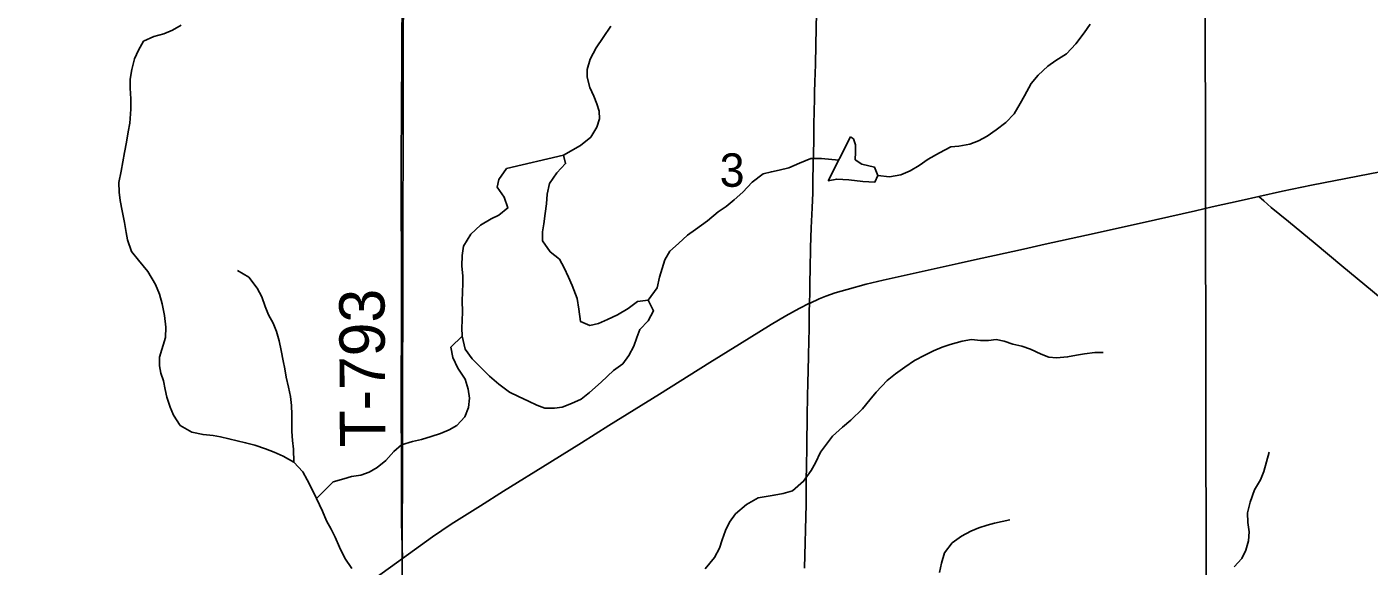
# Model space of a CAD drawing. Extents: x 1874609 to 2204689, y 815661 to 1281160.
# Drawn here: x 2027275 to 2036147, y 1051739 to 1055304 of the extents above; entities that cross this region are included whole.
import ezdxf

# ---------------------------------------------------------------- set-up
doc = ezdxf.new("R2010")
doc.units = 0
for name, color, linetype in [('GM_X_Minor_Lake', 7, 'Continuous'), ('GM_X_Minor_River', 7, 'Continuous'), ('GM_X_Section', 7, 'Continuous'), ('GM_X_Section_Text', 7, 'Continuous'), ('GM_X_Township_Road', 7, 'Continuous'), ('GM_X_Township_Road_Text', 7, 'Continuous'), ('GM_X_US_Route', 7, 'Continuous')]:
    doc.layers.add(name, color=color, linetype=linetype)

msp = doc.modelspace()

# ---------------------------------------------------------------- linework, layer by layer
at = {"layer": 'GM_X_Minor_Lake'}
for points in [[(2032571.3, 1054286.7), (2032627.4, 1054297.2), (2032707.7, 1054291.8), (2032800, 1054280.4), (2032880.3, 1054277), (2032900, 1054321.3), (2032877.5, 1054375.3), (2032793.1, 1054396.8), (2032750.7, 1054424.6), (2032752.3, 1054474.8), (2032751.9, 1054522.9), (2032739.5, 1054563), (2032719.4, 1054576.9)], [(2032719.4, 1054576.9), (2032571.3, 1054286.7)], [(2030444.4, 1054367.3), (2030394.9, 1054294.7), (2030383.3, 1054244.4), (2030429.9, 1054178.5), (2030454.6, 1054106.4), (2030394.8, 1054057.8), (2030342.9, 1054035.4), (2030273, 1053992.7), (2030209.3, 1053934), (2030161.8, 1053853.4), (2030152.3, 1053793.1), (2030150.9, 1053724.8), (2030155.4, 1053656.6), (2030155.9, 1053606.4), (2030154.3, 1053550.2), (2030152.8, 1053492), (2030153.4, 1053419.7), (2030151.9, 1053363.5), (2030150.3, 1053313.3), (2030152.7, 1053259.1), (2030171.5, 1053173), (2030218.1, 1053109.1), (2030276.8, 1053049.3), (2030333.4, 1052995.5), (2030394, 1052941.8), (2030464.7, 1052888.1), (2030525.1, 1052860.4), (2030589.5, 1052828.8), (2030645.9, 1052803.1), (2030698.2, 1052783.4), (2030762.4, 1052783.9), (2030812.5, 1052790.3), (2030874.5, 1052814.8), (2030938.4, 1052843.4), (2030994.2, 1052886), (2031069.9, 1052954.8), (2031151.5, 1053031.7), (2031213.3, 1053076.3), (2031253, 1053130.8), (2031286.6, 1053193.3), (2031306.2, 1053249.6), (2031325.8, 1053304), (2031381.5, 1053360.6), (2031417, 1053427.1), (2031382.4, 1053497.1), (2031310.2, 1053488.5), (2031248.4, 1053441.9), (2031178.6, 1053399.2), (2031112.6, 1053368.6), (2031052.7, 1053342.1), (2030996.6, 1053329.6), (2030934.2, 1053355.3), (2030923.5, 1053437.5), (2030912.9, 1053507.7), (2030880.1, 1053593.7), (2030855.6, 1053649.8), (2030827, 1053709.8), (2030796.4, 1053767.7), (2030733.8, 1053817.5), (2030683.1, 1053889.3), (2030682.6, 1053949.6), (2030692.2, 1054001.8), (2030701.6, 1054070.1), (2030709.1, 1054134.4), (2030714.6, 1054196.7), (2030730.1, 1054269.1), (2030777.7, 1054337.7), (2030835.3, 1054400.3), (2030822.8, 1054456.4)], [(2030822.8, 1054456.4), (2030444.4, 1054367.3)]]:
    msp.add_lwpolyline(points, dxfattribs=at)
at = {"layer": 'GM_X_Minor_River'}
for points in [[(2028294.3, 1055314.9), (2028238.4, 1055282.4), (2028180.5, 1055257.8), (2028114.4, 1055239.3), (2028046.5, 1055208.7), (2028012.9, 1055150.2), (2027987.3, 1055091.8), (2027967.8, 1055021.4), (2027958.3, 1054957.1), (2027956.8, 1054898.9), (2027961.4, 1054828.7), (2027961.9, 1054758.4), (2027954.7, 1054666), (2027945.1, 1054609.7), (2027933.7, 1054541.4), (2027920.2, 1054473.1), (2027908.7, 1054410.8), (2027897.1, 1054350.4), (2027883.7, 1054274.1), (2027884.2, 1054209.8), (2027890.7, 1054155.7), (2027905.3, 1054087.6), (2027920, 1054011.4), (2027930.6, 1053945.2), (2027939, 1053895.1), (2027965.7, 1053819), (2028012.3, 1053761.2), (2028075.1, 1053685.3), (2028126, 1053599.4), (2028150.6, 1053537.4), (2028169.2, 1053473.3), (2028183.8, 1053395.1), (2028192.5, 1053318.9), (2028191.1, 1053250.6), (2028152, 1053119.9), (2028152.5, 1053063.6), (2028160.9, 1053013.5), (2028177.4, 1052963.5), (2028189.9, 1052905.3), (2028200.3, 1052855.2), (2028220.9, 1052789.2), (2028243.4, 1052737.1), (2028288.1, 1052669.2), (2028364.7, 1052623.6), (2028439.1, 1052608.1), (2028505.3, 1052602.6), (2028555.5, 1052592.9), (2028609.8, 1052581.3), (2028664.1, 1052567.6)], [(2030822.8, 1054456.4), (2030934.6, 1054519.5), (2031002.4, 1054574.2), (2031041.9, 1054640.7), (2031059.5, 1054695.1), (2031057.1, 1054745.2), (2031042.7, 1054795.3), (2031022.2, 1054845.3), (2030995.6, 1054903.3), (2030979, 1054971.5), (2030978.6, 1055021.6), (2030998.1, 1055090), (2031037.6, 1055164.6), (2031083.2, 1055233.2), (2031134.7, 1055307.8)], [(2032900, 1054321.3), (2032976.3, 1054311.8), (2033052.4, 1054326.4), (2033112.4, 1054350.9), (2033172.2, 1054387.5), (2033232.1, 1054428.1), (2033306, 1054470.8), (2033381.8, 1054511.5), (2033434, 1054515.9), (2033508.1, 1054528.5), (2033564, 1054551), (2033622, 1054581.6), (2033681.8, 1054622.1), (2033745.6, 1054670.8), (2033801.3, 1054729.4), (2033840.8, 1054795.9), (2033868.5, 1054848.3), (2033913.9, 1054929), (2033959.6, 1054983.5), (2034023.3, 1055044.2), (2034075.2, 1055080.7), (2034147, 1055125.4), (2034208.6, 1055192.1), (2034264.2, 1055264.8), (2034303.9, 1055321.3)], [(2031382.4, 1053497.1), (2031439.9, 1053577.8), (2031457.3, 1053648.2), (2031474.9, 1053706.5), (2031490.5, 1053762.8), (2031524.1, 1053821.3), (2031581.8, 1053871.9), (2031641.6, 1053926.6), (2031693.4, 1053963.1), (2031773.2, 1054021.9), (2031844.9, 1054080.6), (2031896.7, 1054117.1), (2031950.6, 1054159.7), (2032006.3, 1054210.3), (2032067.9, 1054277), (2032141.7, 1054331.7), (2032195.7, 1054346.2), (2032247.8, 1054356.6), (2032311.9, 1054371.1), (2032381.8, 1054401.8), (2032455.8, 1054434.4), (2032526, 1054432.9), (2032640.7, 1054422.8)], [(2029038.3, 1052425.9), (2029037.6, 1052512.2), (2029031.1, 1052570.3), (2029026.6, 1052628.5), (2029025.7, 1052740.9), (2029023.2, 1052801.1), (2029016.7, 1052859.3), (2029004.1, 1052921.4), (2028989.6, 1052987.6), (2028979.1, 1053043.7), (2028968.6, 1053095.8), (2028956, 1053164), (2028943.4, 1053228.1), (2028924.9, 1053290.2), (2028902.4, 1053344.2), (2028871.8, 1053400.2), (2028849.3, 1053454.2), (2028828.7, 1053518.3), (2028798.1, 1053576.3), (2028741.4, 1053648.1), (2028666.8, 1053693.8)], [(2029188.7, 1052186.1), (2029234.5, 1052232.6), (2029300.2, 1052295.3), (2029370.2, 1052315.9), (2029420.2, 1052330.3), (2029482.3, 1052340.8), (2029538.3, 1052359.3), (2029590.2, 1052389.8), (2029648, 1052436.4), (2029699.7, 1052497), (2029751.5, 1052541.6), (2029823.5, 1052562.2), (2029883.6, 1052576.7), (2029947.6, 1052595.2), (2030009.6, 1052615.7), (2030065.6, 1052640.2), (2030117.5, 1052668.7), (2030169.2, 1052725.3), (2030194.7, 1052787.7), (2030200.2, 1052848), (2030191.7, 1052908.1), (2030171.1, 1052974.2), (2030124.4, 1053048.2), (2030089.7, 1053118.2), (2030077.1, 1053186.3), (2030152.7, 1053259.1)], [(2031758.1, 1051721.4), (2031819.6, 1051796.1), (2031853.2, 1051856.6), (2031870.8, 1051912.9), (2031892.4, 1051975.3), (2031920, 1052029.7), (2031959.7, 1052084.2), (2032031.4, 1052146.9), (2032109.2, 1052189.7), (2032161.3, 1052198.1), (2032213.4, 1052208.5), (2032273.5, 1052219), (2032335.5, 1052237.5), (2032409.2, 1052300.3), (2032458.8, 1052370.9), (2032486.4, 1052421.3), (2032520, 1052491.8), (2032599.3, 1052596.8), (2032665, 1052657.5), (2032720.8, 1052704.1), (2032798.4, 1052778.9), (2032846.1, 1052837.5), (2032887.8, 1052888), (2032961.3, 1052964.8), (2033017.1, 1053009.4), (2033077, 1053054), (2033142.8, 1053098.6), (2033210.7, 1053133.2), (2033266.6, 1053161.8), (2033324.6, 1053186.3), (2033378.6, 1053204.7), (2033456.6, 1053225.4), (2033518.7, 1053237.9), (2033579, 1053230.3), (2033631.1, 1053230.7), (2033681.2, 1053237.1), (2033735.5, 1053225.4), (2033791.8, 1053205.8), (2033852.1, 1053192.2), (2033908.4, 1053172.5), (2033978.9, 1053140.9), (2034029.2, 1053121.2), (2034081.4, 1053115.6), (2034153.5, 1053122.2), (2034211.6, 1053132.6), (2034265.7, 1053143.1), (2034333.8, 1053151.6), (2034388, 1053152)], [(2028664.1, 1052567.6), (2028720.3, 1052554), (2028780.6, 1052538.4), (2028851.1, 1052514.8), (2028909.4, 1052491.2), (2028969.8, 1052465.5), (2029038.3, 1052425.9), (2029099, 1052362.1), (2029127.5, 1052310.1), (2029158.1, 1052250.1), (2029188.7, 1052186.1), (2029229.6, 1052102.1), (2029256.2, 1052038.1), (2029286.7, 1051984.1), (2029313.2, 1051930.1), (2029341.8, 1051864.1), (2029376.5, 1051792.1), (2029423.2, 1051724.2)], [(2035254.2, 1051735.2), (2035305.9, 1051789.8), (2035331.5, 1051844.2), (2035349, 1051906.6), (2035354.6, 1051964.8), (2035346, 1052027), (2035343.5, 1052091.2), (2035361, 1052161.6), (2035388.4, 1052242.1), (2035427.9, 1052308.6), (2035451.5, 1052365), (2035469.1, 1052427.3), (2035486.6, 1052491.7)], [(2033306.8, 1051696.7), (2033320.3, 1051759.1), (2033339.8, 1051827.4), (2033391.4, 1051892.1), (2033453.2, 1051936.7), (2033515.2, 1051969.2), (2033567.1, 1051991.7), (2033621.1, 1052010.2), (2033671.2, 1052022.6), (2033721.2, 1052033), (2033771.3, 1052045.4)]]:
    msp.add_lwpolyline(points, dxfattribs=at)
at = {"layer": 'GM_X_Section'}
for points in [[(2028943.1, 1056955.2), (2029765.5, 1056950.9), (2029754.6, 1051618), (2024449.5, 1051689), (2024428.5, 1056977.8)], [(2034220, 1056944.1), (2035060.5, 1056947.9), (2035069.6, 1051590.9), (2029754.6, 1051618), (2029765.5, 1056950.9)], [(2040419, 1056944.3), (2040397.9, 1051519.1), (2035069.6, 1051590.9), (2035060.5, 1056947.9), (2039590.5, 1056951.4)]]:
    msp.add_lwpolyline(points, close=True, dxfattribs=at)
at = {"layer": 'GM_X_Township_Road'}
for points in [[(2029758.2, 1051788.2), (2029751.7, 1052026.8), (2029751.1, 1052338.1), (2029751.2, 1052501.9), (2029750.5, 1052583.7), (2029749.9, 1052649.2), (2029749.9, 1052894.8), (2029749.4, 1053025.9), (2029750.1, 1053238.8), (2029750, 1053648), (2029750.3, 1053877.2), (2029748.8, 1054024.6), (2029748.3, 1054253.9), (2029748.5, 1054434.1), (2029750.1, 1054745.3), (2029753.7, 1055138.5), (2029756.4, 1055531.7)], [(2032447.8, 1053476.2), (2032449.5, 1053547.8), (2032450.5, 1053617.5), (2032451.3, 1053699.2), (2032453.4, 1053845.8), (2032458.9, 1053976), (2032464.9, 1054106.6), (2032468.8, 1054205.6), (2032469.7, 1054284.3), (2032472.7, 1054401.3), (2032475.5, 1054545.1), (2032476.5, 1054642.9), (2032478.1, 1054760.7), (2032479.8, 1054809.1), (2032480.3, 1054871.2), (2032483.2, 1054939.2), (2032487.5, 1055053.7), (2032489.9, 1055184.7), (2032493.3, 1055397.7)], [(2035416.8, 1054182.3), (2035450.2, 1054153), (2035499.4, 1054109.9), (2035614.3, 1054017.3), (2035790.7, 1053870.5), (2035967.4, 1053723.6), (2036118.4, 1053597.2), (2036232, 1053502.8), (2036334.8, 1053421.2), (2036374.6, 1053392.2), (2036402.3, 1053374.8), (2036431.3, 1053359.5), (2036461.5, 1053346.6), (2036508.1, 1053330.7), (2036618.3, 1053298.6), (2036729.3, 1053269.2), (2036920.6, 1053222.6), (2037095.9, 1053179.8), (2037319.1, 1053126.4), (2037446.4, 1053094.9), (2037717.6, 1053029.9), (2037762.2, 1053019.5)], [(2032441.8, 1053137.4), (2032443.7, 1053220.8), (2032444.5, 1053313.3), (2032446.6, 1053422.9), (2032447.8, 1053476.2)], [(2032414.7, 1051725.6), (2032425.4, 1052148.7), (2032425, 1052216.8), (2032425.3, 1052314.5), (2032427.4, 1052396.1), (2032430.3, 1052527.4), (2032431.4, 1052740.3), (2032437, 1052961), (2032438, 1053020.4), (2032441.8, 1053137.4)]]:
    msp.add_lwpolyline(points, dxfattribs=at)
at = {"layer": 'GM_X_US_Route'}
msp.add_lwpolyline([(2029582.7, 1051663.5), (2029758.2, 1051788.2), (2029955.5, 1051933.4), (2030078.2, 1052015.3), (2030272.7, 1052137.4), (2030425.4, 1052233.7), (2030732.3, 1052423.5), (2030941, 1052553.7), (2031121.1, 1052668), (2031455.3, 1052876.3), (2031789.8, 1053084), (2031984.4, 1053205.7), (2032193.6, 1053335.1), (2032292.3, 1053393.4), (2032378.4, 1053440.8), (2032447.8, 1053476.2), (2032451.3, 1053478), (2032510.8, 1053505.1), (2032556.3, 1053523.3), (2032618, 1053544.7), (2032696.3, 1053568.4), (2032822.9, 1053602.1), (2032934.4, 1053628.9), (2033429.9, 1053738.4), (2033557.8, 1053767.1), (2033669.8, 1053792.1), (2033862.1, 1053834.7), (2034006.1, 1053867.2), (2034278.2, 1053926.7), (2034646.2, 1054008.4), (2034998.2, 1054086.6), (2035109.9, 1054113.2), (2035301.9, 1054156.8), (2035416.8, 1054182.3), (2035574.1, 1054217.3), (2035766.8, 1054257.7), (2036298.5, 1054360.9)], dxfattribs=at)

# ---------------------------------------------------------------- texts
at = {"layer": 'GM_X_Section_Text'}
msp.add_text('3', height=221, rotation=0.00001, dxfattribs=at).set_placement((2031854.1, 1054246.4))
at = {"layer": 'GM_X_Township_Road_Text'}
msp.add_text('T-793', height=300, rotation=90.28007, dxfattribs=at).set_placement((2029644, 1052524.6))

doc.saveas('drawing.dxf')
